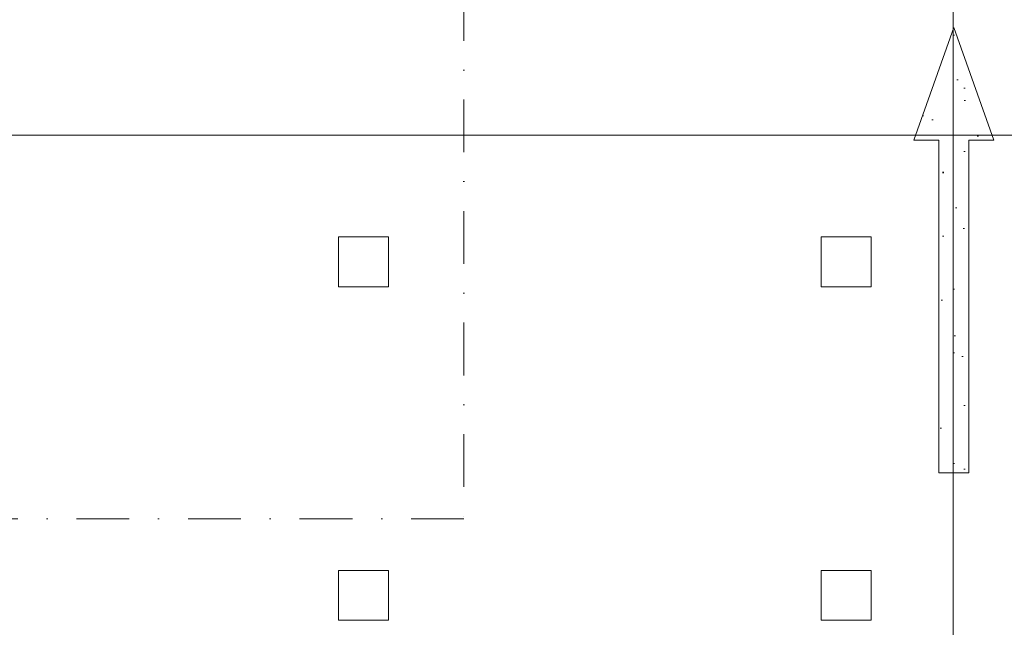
# Model space of a CAD drawing. Header units: inches. Extents: x -79624 to 52587, y -27526 to 10116.
# Tile 551 of 656: x 25825 to 31741, y -9324 to -5671. Entities that reach past the tile are written whole.
import ezdxf
from ezdxf.enums import TextEntityAlignment as Align

# ---------------------------------------------------------------- set-up
doc = ezdxf.new("R2010")
doc.units = ezdxf.units.IN
doc.header["$MEASUREMENT"] = 0
doc.set_wipeout_variables(frame=1)
doc.linetypes.add('Dot & Dashed', pattern=[670.277762, 317.5, -176.388889, 0, -176.388874])
doc.linetypes.add('Wipeout_Contour', pattern=[1000, 0, -1000])
for name, color, linetype in [('Dimensioning - General', 7, 'Continuous'), ('Marker - Section', 7, 'Continuous'), ('Structural - Bearing', 7, 'Continuous'), ('Structural - Grid', 7, 'Continuous')]:
    doc.layers.add(name, color=color, linetype=linetype)
for name, color, linetype, lineweight, true_color in [('Marker - Section_Pen_No__108', 7, 'Continuous', 13, 0xfd8379), ('Structural - Bearing_Pen_No__181', 7, 'Continuous', 0, 0xe8e8e8), ('Structural - Bearing_Pen_No__88', 7, 'Continuous', 20, 0xfd4435), ('Structural - Grid_Pen_No__81', 7, 'Continuous', 20, 0x6a6a6a)]:
    doc.layers.add(name, color=color, linetype=linetype, lineweight=lineweight, true_color=true_color)
doc.styles.add('GENERATED_STYLE_1', font='txt')
doc.dimstyles.new('GENERATED_STYLE__1', dxfattribs={"dimtxt": 100, "dimasz": 76, "dimexe": 0.18, "dimexo": 0.0625, "dimgap": 0, "dimtad": 0, "dimdec": 0, "dimlfac": 0.1, "dimzin": 0, "dimdsep": 46, "dimtxsty": 'GENERATED_STYLE_1', "dimblk": 'ARROWHEAD_5', "dimblk1": 'ARROWHEAD_5', "dimblk2": 'ARROWHEAD_5', "dimcen": 0.09, "dimse1": 1, "dimse2": 1, "dimclrd": 7, "dimclre": 7, "dimclrt": 7, "dimadec": 0, "dimazin": 0, "dimtfac": 1, "dimtdec": 4, "dimtmove": 0, "dimatfit": 3, "dimfxl": 1, "dimtolj": 1, "dimtzin": 0, "dimarcsym": 0})
doc.dimstyles.new('GENERATED_STYLE__2', dxfattribs={"dimtxt": 100, "dimasz": 76, "dimexe": 0.18, "dimexo": 0.0625, "dimgap": 0, "dimtad": 0, "dimtih": 1, "dimtoh": 1, "dimdec": 0, "dimlfac": 0.1, "dimzin": 0, "dimdsep": 46, "dimtxsty": 'GENERATED_STYLE_1', "dimblk": 'ARROWHEAD_5', "dimblk1": 'ARROWHEAD_5', "dimblk2": 'ARROWHEAD_5', "dimcen": 0.09, "dimse1": 1, "dimse2": 1, "dimclrd": 7, "dimclre": 7, "dimclrt": 7, "dimadec": 0, "dimazin": 0, "dimtfac": 1, "dimtdec": 4, "dimtmove": 0, "dimatfit": 3, "dimfxl": 1, "dimtolj": 1, "dimtzin": 0, "dimarcsym": 0})

# ---------------------------------------------------------------- blocks, each defined once
blk = doc.blocks.new('Column_21', base_point=(-20551.5, 31901.2))
at = {"color": 254, "linetype": 'Wipeout_Contour', "lineweight": 0, "ltscale": 151793.384015}
blk.add_wipeout([(-20701.5, 31751.2), (-20401.5, 31751.2), (-20401.5, 32051.2), (-20701.5, 32051.2)], dxfattribs=at).dxf.layer = 'Structural - Bearing'
at = {"layer": 'Structural - Bearing_Pen_No__88', "color": 20, "linetype": 'Continuous', "lineweight": 20, "true_color": 0xfd4435, "flags": 128}
blk.add_lwpolyline([(-20701.5, 31751.2), (-20401.5, 31751.2), (-20401.5, 32051.2), (-20701.5, 32051.2)], close=True, dxfattribs=at)
blk = doc.blocks.new('Column_25', base_point=(-20551.5, 29897.2))
at = {"color": 254, "linetype": 'Wipeout_Contour', "lineweight": 0, "ltscale": 145119.415083}
blk.add_wipeout([(-20701.5, 29747.2), (-20401.5, 29747.2), (-20401.5, 30047.2), (-20701.5, 30047.2)], dxfattribs=at).dxf.layer = 'Structural - Bearing'
at = {"layer": 'Structural - Bearing_Pen_No__88', "color": 20, "linetype": 'Continuous', "lineweight": 20, "true_color": 0xfd4435, "flags": 128}
blk.add_lwpolyline([(-20701.5, 29747.2), (-20401.5, 29747.2), (-20401.5, 30047.2), (-20701.5, 30047.2)], close=True, dxfattribs=at)
blk = doc.blocks.new('Column_26', base_point=(-17651.5, 31901.2))
at = {"color": 254, "linetype": 'Wipeout_Contour', "lineweight": 0, "ltscale": 145837.61465}
blk.add_wipeout([(-17801.5, 31751.2), (-17501.5, 31751.2), (-17501.5, 32051.2), (-17801.5, 32051.2)], dxfattribs=at).dxf.layer = 'Structural - Bearing'
at = {"layer": 'Structural - Bearing_Pen_No__88', "color": 20, "linetype": 'Continuous', "lineweight": 20, "true_color": 0xfd4435, "flags": 128}
blk.add_lwpolyline([(-17801.5, 31751.2), (-17501.5, 31751.2), (-17501.5, 32051.2), (-17801.5, 32051.2)], close=True, dxfattribs=at)
blk = doc.blocks.new('Column_30', base_point=(-17651.5, 29897.2))
at = {"color": 254, "linetype": 'Wipeout_Contour', "lineweight": 0, "ltscale": 138877.727022}
blk.add_wipeout([(-17801.5, 29747.2), (-17501.5, 29747.2), (-17501.5, 30047.2), (-17801.5, 30047.2)], dxfattribs=at).dxf.layer = 'Structural - Bearing'
at = {"layer": 'Structural - Bearing_Pen_No__88', "color": 20, "linetype": 'Continuous', "lineweight": 20, "true_color": 0xfd4435, "flags": 128}
blk.add_lwpolyline([(-17801.5, 29747.2), (-17501.5, 29747.2), (-17501.5, 30047.2), (-17801.5, 30047.2)], close=True, dxfattribs=at)
blk = doc.blocks.new('Slab_16', base_point=(-17093.9, 30634.3))
at = {"layer": 'Structural - Bearing', "linetype": 'Continuous', "lineweight": 0, "true_color": 0xffffff}
h = blk.add_hatch(dxfattribs=at)
h.set_pattern_fill('CARPET', style=0, pattern_type=2)
h.set_pattern_definition([(45, (0, 600), (-190.9188, 190.9188), [0, -180, 0, -270]), (110, (600, 600), (253.717, 92.3454), [0, -132, 0, -228])])
h.paths.add_polyline_path([(-17093.9, 30634.3), (-16913, 30634.3), (-16913.4, 32634.1), (-16763.4, 32634.1), (-17003.7, 33309.5), (-17244, 32634.1), (-17094.2, 32634.1)])
at = {"layer": 'Structural - Bearing_Pen_No__181', "color": 254, "linetype": 'Continuous', "lineweight": 0, "true_color": 0xe8e8e8, "flags": 128}
blk.add_lwpolyline([(-17093.9, 30634.3), (-17094.2, 32634.1), (-17244, 32634.1), (-17003.7, 33309.5), (-16763.4, 32634.1), (-16913.4, 32634.1), (-16913, 30634.3)], close=True, dxfattribs=at)
blk = doc.blocks.new('Standard grid marker')
at = {"layer": 'Structural - Grid_Pen_No__81', "color": 251, "linetype": 'Continuous', "lineweight": 20, "true_color": 0x6a6a6a}
blk.add_line((1000, 0), (51328.1, 0), dxfattribs=at)
at = {"layer": 'Structural - Grid_Pen_No__81', "color": 251, "lineweight": 20, "true_color": 0x6a6a6a, "style": 'GENERATED_STYLE_1'}
for tag, p in [('AC_MarkerText_1_0', (-100, -144)), ('AC_MarkerText_1_1', (52428.1, -144))]:
    blk.add_attdef(tag, text='', height=100, rotation=180, dxfattribs=at).set_placement(p, align=Align.TOP_CENTER)
blk = doc.blocks.new('Standard grid marker_2')
at = {"layer": 'Structural - Grid_Pen_No__81', "color": 251, "linetype": 'Continuous', "lineweight": 20, "true_color": 0x6a6a6a}
blk.add_line((1000, 0), (27734.9, 0), dxfattribs=at)
at = {"layer": 'Structural - Grid_Pen_No__81', "color": 251, "lineweight": 20, "true_color": 0x6a6a6a, "style": 'GENERATED_STYLE_1'}
for tag, p in [('AC_MarkerText_1_0', (-1.5, -46.7)), ('AC_MarkerText_1_1', (28933.4, -46.7))]:
    blk.add_attdef(tag, text='', height=100, rotation=270, dxfattribs=at).set_placement(p, align=Align.TOP_CENTER)
blk = doc.blocks.new('ARROWHEAD_5')
at = {"linetype": 'Continuous', "lineweight": 0}
blk.add_hatch(color=0, dxfattribs=at).paths.add_polyline_path([(-1, 0.2679), (0, 0), (-1, -0.2679)])
at = {"color": 0, "linetype": 'Continuous', "lineweight": 0}
blk.add_line((0, 0), (-1, 0), dxfattribs=at)
blk = doc.blocks.new('*D277')
at = {"layer": 'Defpoints', "color": 0, "linetype": 'Continuous', "transparency": 16777216}
for p in [(7429, -9191), (51786.6, -9191), (7429, -14429.1)]:
    blk.add_point(p, dxfattribs=at)
at = {"layer": 'Dimensioning - General', "color": 7, "linetype": 'Continuous', "lineweight": -2, "transparency": 16777216}
for p, q in [((51786.6, -9267), (51786.6, -11688.7)), ((51786.6, -14353.1), (51786.6, -11950.6))]:
    blk.add_line(p, q, dxfattribs=at)
at = {"layer": 'Dimensioning - General', "color": 7, "linetype": 'Continuous', "lineweight": -2, "transparency": 16777216, "xscale": 76.00000000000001, "yscale": 76.00000000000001, "zscale": 76.00000000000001}
for p, rotation in [((51786.6, -9191), 90), ((51786.6, -14429.1), 270)]:
    blk.add_blockref('ARROWHEAD_5', p, dxfattribs=dict(at, rotation=rotation))
at = {"layer": 'Dimensioning - General', "color": 7, "linetype": 'Continuous', "lineweight": 13, "transparency": 16777216, "insert": (51786.6, -11819.7), "char_height": 100, "attachment_point": 5, "rotation": 90, "style": 'GENERATED_STYLE_1'}
blk.add_mtext('\\A1;524', dxfattribs=at)
blk = doc.blocks.new('*D278')
at = {"layer": 'Defpoints', "color": 0, "linetype": 'Continuous', "transparency": 16777216}
for p in [(51186.6, 209.2), (51786.6, 209.2), (7429, -9191)]:
    blk.add_point(p, dxfattribs=at)
at = {"layer": 'Dimensioning - General', "color": 7, "linetype": 'Continuous', "lineweight": -2, "transparency": 16777216}
for p, q in [((51786.6, 133.2), (51786.6, -4383.1)), ((51786.6, -9115), (51786.6, -4640.2))]:
    blk.add_line(p, q, dxfattribs=at)
at = {"layer": 'Dimensioning - General', "color": 7, "linetype": 'Continuous', "lineweight": -2, "transparency": 16777216, "xscale": 76.00000000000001, "yscale": 76.00000000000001, "zscale": 76.00000000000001}
for p, rotation in [((51786.6, 209.2), 90), ((51786.6, -9191), 270)]:
    blk.add_blockref('ARROWHEAD_5', p, dxfattribs=dict(at, rotation=rotation))
at = {"layer": 'Dimensioning - General', "color": 7, "linetype": 'Continuous', "lineweight": 13, "transparency": 16777216, "insert": (51786.6, -4511.6), "char_height": 100, "attachment_point": 5, "rotation": 90, "style": 'GENERATED_STYLE_1'}
blk.add_mtext('\\A1;940', dxfattribs=at)
blk = doc.blocks.new('*D293')
at = {"layer": 'Defpoints', "color": 0, "linetype": 'Continuous', "transparency": 16777216}
for p in [(51186.6, 1109.2), (51186.6, 209.2), (1258.6, -6190.8)]:
    blk.add_point(p, dxfattribs=at)
at = {"layer": 'Dimensioning - General', "color": 7, "linetype": 'Continuous', "lineweight": -2, "transparency": 16777216}
for p, q in [((1334.6, 1109.2), (26032.3, 1109.2)), ((51110.6, 1109.2), (26384.7, 1109.2))]:
    blk.add_line(p, q, dxfattribs=at)
at = {"layer": 'Dimensioning - General', "color": 7, "linetype": 'Continuous', "lineweight": -2, "transparency": 16777216, "xscale": 76.00000000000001, "yscale": 76.00000000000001, "zscale": 76.00000000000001, "rotation": 180}
blk.add_blockref('ARROWHEAD_5', (1258.6, 1109.2), dxfattribs=at)
at = {"layer": 'Dimensioning - General', "color": 7, "linetype": 'Continuous', "lineweight": -2, "transparency": 16777216, "xscale": 76.00000000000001, "yscale": 76.00000000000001, "zscale": 76.00000000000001}
blk.add_blockref('ARROWHEAD_5', (51186.6, 1109.2), dxfattribs=at)
at = {"layer": 'Dimensioning - General', "color": 7, "linetype": 'Continuous', "lineweight": 13, "transparency": 16777216, "insert": (26208.5, 1109.2), "char_height": 100, "attachment_point": 5, "style": 'GENERATED_STYLE_1'}
blk.add_mtext('\\A1;4993', dxfattribs=at)
blk = doc.blocks.new('Cutting Plane_2', base_point=(3944.3, 35559.3))
at = {"layer": 'Marker - Section_Pen_No__108', "color": 11, "linetype": 'Dot & Dashed', "lineweight": 13, "true_color": 0xfd8379}
for p, q in [((-19947.3, 35559.3), (-19947.3, 30356.7)), ((-19947.3, 30356.7), (-47933.8, 30356.7))]:
    blk.add_line(p, q, dxfattribs=at)

msp = doc.modelspace()

# ---------------------------------------------------------------- block references
at = {"layer": 'Structural - Bearing', "color": 254, "linetype": 'Continuous', "lineweight": 0, "true_color": 0xe8e8e8}
msp.add_blockref('Slab_16', (31348.43197, -8394.42763), dxfattribs=at)
at = {"layer": 'Structural - Bearing', "color": 14, "lineweight": 35, "true_color": 0xa80f02}
for name, p in [('Column_21', (27890.81988, -7127.53646)), ('Column_26', (30790.81988, -7127.53646)), ('Column_25', (27890.81988, -9131.62041)), ('Column_30', (30790.81988, -9131.62041))]:
    msp.add_blockref(name, p, dxfattribs=at)
at = {"layer": 'Structural - Grid', "color": 8, "linetype": 'Continuous', "lineweight": 15, "zscale": 1000}
for name, p, rotation in [('Standard grid marker_2', (31433.55593, -27325.72241), 90), ('Standard grid marker', (52386.62821, -6365.79663), 180)]:
    msp.add_blockref(name, p, dxfattribs=dict(at, rotation=rotation))

# ---------------------------------------------------------------- dimensions: what is measured, and where the dimension line sits
at = {"layer": 'Dimensioning - General', "color": 7, "linetype": 'Continuous', "lineweight": 13}
dim = msp.add_linear_dim(base=(51186.62821, 1109.20337), p1=(1258.55593, -6190.79663), p2=(51186.62821, 209.20337), dimstyle='GENERATED_STYLE__2', dxfattribs=at)
dim.commit()
dim.dimension.update_dxf_attribs({"geometry": '*D293', "text_midpoint": (26208.50107, 1109.20337), "dimtype": 160})

# ---------------------------------------------------------------- next in the draw order: dimensions: what is measured, and where the dimension line sits
for base, p1, p2, picture, middle in [((51786.62821, 209.20337), (7428.96845, -9190.96595), (51186.62821, 209.20337), '*D278', (51786.62821, -4511.63629)), ((51786.62821, -9190.96595), (7428.96845, -14429.12325), (7428.96845, -9190.96595), '*D277', (51786.62821, -11819.6721))]:
    dim = msp.add_linear_dim(base=base, p1=p1, p2=p2, angle=90, dimstyle='GENERATED_STYLE__1', dxfattribs=at)
    dim.commit()
    dim.dimension.update_dxf_attribs({"geometry": picture, "text_midpoint": middle, "dimtype": 160, "text_rotation": 90})

# ---------------------------------------------------------------- next in the draw order: block references
at = {"layer": 'Marker - Section', "color": 11, "lineweight": 13, "true_color": 0xfd8379}
msp.add_blockref('Cutting Plane_2', (52386.62821, -3469.48169), dxfattribs=at)

doc.saveas('drawing.dxf')
